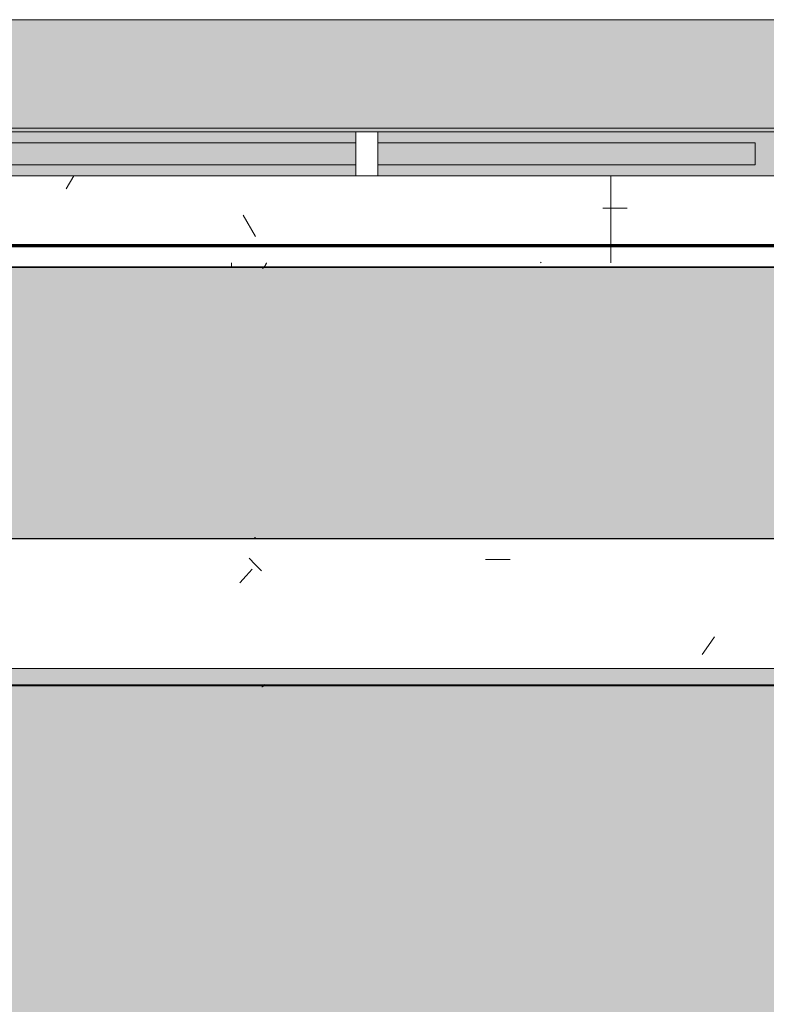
# Model space of a CAD drawing. Header units: millimetres. Extents: x -62758 to 78208, y -26429 to 33271.
# Tile 262 of 656: x -36804 to -35788, y 6726 to 8067. Entities that reach past the tile are written whole.
import ezdxf

# ---------------------------------------------------------------- set-up
doc = ezdxf.new("R2010")
doc.units = ezdxf.units.MM
for name, color, linetype, lineweight in [('A-DETL', 90, 'Continuous', 9), ('A-FLOR', 192, 'Continuous', 18), ('A-FLOR-PATT', 8, 'Continuous', 18), ('A-GENM', 13, 'Continuous', 9), ('A-GLAZ', 151, 'Continuous', 9), ('A-GLAZ-SILL', 1, 'Continuous', 9)]:
    doc.layers.add(name, color=color, linetype=linetype, lineweight=lineweight)

# ---------------------------------------------------------------- blocks, each defined once
blk = doc.blocks.new('FP_230-PLANTA DE IMPERMEABILIZAÇÃO - TÉRREO')
at = {"layer": 'A-GENM', "lineweight": 5}
for p, q in [((-36472.4, 7159.4), (-36472.5, 7159.3)), ((-36472.3, 7159.5), (-36472.4, 7159.4)), ((-36473.9, 7158.4), (-36474, 7158.4)), ((-36473.8, 7158.4), (-36473.9, 7158.4)), ((-36473.7, 7158.5), (-36473.8, 7158.4)), ((-36473.6, 7158.5), (-36473.7, 7158.5)), ((-36473.5, 7158.5), (-36473.6, 7158.5)), ((-36473.4, 7158.6), (-36473.5, 7158.5)), ((-36473.3, 7158.6), (-36473.4, 7158.6)), ((-36473.2, 7158.7), (-36473.3, 7158.6)), ((-36473.1, 7158.8), (-36473.2, 7158.7)), ((-36473, 7158.8), (-36473.1, 7158.8)), ((-36472.9, 7158.9), (-36473, 7158.8)), ((-36472.8, 7159), (-36472.9, 7158.9)), ((-36472.7, 7159.1), (-36472.8, 7159)), ((-36472.6, 7159.2), (-36472.7, 7159.1)), ((-36472.5, 7159.3), (-36472.6, 7159.2))]:
    blk.add_line(p, q, dxfattribs=at)
blk = doc.blocks.new('FP_231-PLANTA DE IMPERMEABILIZAÇÃO - TÉRREO')
at = {"layer": 'A-GENM', "lineweight": 5}
for p, q in [((-36484.2, 7361.2), (-36484.3, 7361.1)), ((-36484.1, 7361.3), (-36484.2, 7361.2)), ((-36484, 7361.3), (-36484.1, 7361.3)), ((-36483.9, 7361.4), (-36484, 7361.3)), ((-36483.8, 7361.4), (-36483.9, 7361.4)), ((-36483.7, 7361.4), (-36483.8, 7361.4)), ((-36483.6, 7361.5), (-36483.7, 7361.4)), ((-36483.5, 7361.5), (-36483.6, 7361.5)), ((-36483.4, 7361.5), (-36483.5, 7361.5)), ((-36483.3, 7361.5), (-36483.4, 7361.5))]:
    blk.add_line(p, q, dxfattribs=at)
blk = doc.blocks.new('FP_233-PLANTA DE IMPERMEABILIZAÇÃO - TÉRREO')
at = {"layer": 'A-GENM', "lineweight": 5}
for p, q in [((-36472.3, 7159.4), (-36472.4, 7159.3)), ((-36472.2, 7159.5), (-36472.3, 7159.4)), ((-36473.8, 7158.4), (-36473.9, 7158.4)), ((-36473.7, 7158.4), (-36473.8, 7158.4)), ((-36473.6, 7158.5), (-36473.7, 7158.4)), ((-36473.5, 7158.5), (-36473.6, 7158.5)), ((-36473.4, 7158.5), (-36473.5, 7158.5)), ((-36473.3, 7158.6), (-36473.4, 7158.5)), ((-36473.2, 7158.6), (-36473.3, 7158.6)), ((-36473.1, 7158.7), (-36473.2, 7158.6)), ((-36473, 7158.8), (-36473.1, 7158.7)), ((-36472.9, 7158.8), (-36473, 7158.8)), ((-36472.8, 7158.9), (-36472.9, 7158.8)), ((-36472.7, 7159), (-36472.8, 7158.9)), ((-36472.6, 7159.1), (-36472.7, 7159)), ((-36472.5, 7159.2), (-36472.6, 7159.1)), ((-36472.4, 7159.3), (-36472.5, 7159.2))]:
    blk.add_line(p, q, dxfattribs=at)
blk = doc.blocks.new('FP_234-PLANTA DE IMPERMEABILIZAÇÃO - TÉRREO')
at = {"layer": 'A-GENM', "lineweight": 5}
for p, q in [((-36484.2, 7361.1), (-36484.3, 7361.1)), ((-36484.1, 7361.2), (-36484.2, 7361.1)), ((-36484, 7361.3), (-36484.1, 7361.2)), ((-36483.9, 7361.3), (-36484, 7361.3)), ((-36483.8, 7361.4), (-36483.9, 7361.3)), ((-36483.7, 7361.4), (-36483.8, 7361.4)), ((-36483.6, 7361.4), (-36483.7, 7361.4)), ((-36483.5, 7361.5), (-36483.6, 7361.4)), ((-36483.4, 7361.5), (-36483.5, 7361.5)), ((-36483.3, 7361.5), (-36483.4, 7361.5))]:
    blk.add_line(p, q, dxfattribs=at)
blk = doc.blocks.new('FP_235-PLANTA DE IMPERMEABILIZAÇÃO - TÉRREO')
at = {"layer": 'A-GENM', "lineweight": 5}
for p, q in [((-36472.3, 7159.4), (-36472.4, 7159.3)), ((-36472.2, 7159.5), (-36472.3, 7159.4)), ((-36473.8, 7158.4), (-36473.9, 7158.4)), ((-36473.7, 7158.4), (-36473.8, 7158.4)), ((-36473.6, 7158.5), (-36473.7, 7158.4)), ((-36473.5, 7158.5), (-36473.6, 7158.5)), ((-36473.4, 7158.5), (-36473.5, 7158.5)), ((-36473.3, 7158.6), (-36473.4, 7158.5)), ((-36473.2, 7158.6), (-36473.3, 7158.6)), ((-36473.1, 7158.7), (-36473.2, 7158.6)), ((-36473, 7158.8), (-36473.1, 7158.7)), ((-36472.9, 7158.8), (-36473, 7158.8)), ((-36472.8, 7158.9), (-36472.9, 7158.8)), ((-36472.7, 7159), (-36472.8, 7158.9)), ((-36472.6, 7159.1), (-36472.7, 7159)), ((-36472.5, 7159.2), (-36472.6, 7159.1)), ((-36472.4, 7159.3), (-36472.5, 7159.2))]:
    blk.add_line(p, q, dxfattribs=at)
blk = doc.blocks.new('FP_236-PLANTA DE IMPERMEABILIZAÇÃO - TÉRREO')
at = {"layer": 'A-GENM', "lineweight": 5}
for p, q in [((-36484.2, 7361.1), (-36484.3, 7361)), ((-36484.1, 7361.2), (-36484.2, 7361.1)), ((-36484, 7361.2), (-36484.1, 7361.2)), ((-36483.9, 7361.3), (-36484, 7361.2)), ((-36483.8, 7361.3), (-36483.9, 7361.3)), ((-36483.7, 7361.4), (-36483.8, 7361.3)), ((-36483.6, 7361.4), (-36483.7, 7361.4)), ((-36483.5, 7361.5), (-36483.6, 7361.4)), ((-36483.4, 7361.5), (-36483.5, 7361.5)), ((-36483.3, 7361.5), (-36483.4, 7361.5)), ((-36483.2, 7361.5), (-36483.3, 7361.5))]:
    blk.add_line(p, q, dxfattribs=at)
blk = doc.blocks.new('FP_238-PLANTA DE IMPERMEABILIZAÇÃO - TÉRREO')
at = {"layer": 'A-GENM', "color": 130, "lineweight": 5}
blk.add_line((-41294.1, 7159.6), (-33786, 7159.6), dxfattribs=at)
at = {"layer": 'A-GENM', "lineweight": 5}
for p, q in [((-36472.2, 7159.4), (-36472.3, 7159.3)), ((-36472.1, 7159.5), (-36472.2, 7159.4)), ((-36472, 7159.7), (-36472.1, 7159.5)), ((-36471.9, 7159.8), (-36472, 7159.7)), ((-36471.8, 7159.9), (-36471.9, 7159.8)), ((-36471.7, 7160.1), (-36471.8, 7159.9)), ((-36471.6, 7160.2), (-36471.7, 7160.1)), ((-36471.5, 7160.4), (-36471.6, 7160.2)), ((-36471.4, 7160.5), (-36471.5, 7160.4)), ((-36471.3, 7160.7), (-36471.4, 7160.5)), ((-36471.2, 7160.9), (-36471.3, 7160.7)), ((-36471.1, 7161), (-36471.2, 7160.9)), ((-36471, 7161.2), (-36471.1, 7161)), ((-36470.9, 7161.4), (-36471, 7161.2)), ((-36473.7, 7158.4), (-36473.8, 7158.4)), ((-36473.6, 7158.4), (-36473.7, 7158.4)), ((-36473.5, 7158.5), (-36473.6, 7158.4)), ((-36473.4, 7158.5), (-36473.5, 7158.5)), ((-36473.3, 7158.5), (-36473.4, 7158.5)), ((-36473.2, 7158.6), (-36473.3, 7158.5)), ((-36473.1, 7158.6), (-36473.2, 7158.6)), ((-36473, 7158.7), (-36473.1, 7158.6)), ((-36472.9, 7158.8), (-36473, 7158.7)), ((-36472.8, 7158.8), (-36472.9, 7158.8)), ((-36472.7, 7158.9), (-36472.8, 7158.8)), ((-36472.6, 7159), (-36472.7, 7158.9)), ((-36472.5, 7159.1), (-36472.6, 7159)), ((-36472.4, 7159.2), (-36472.5, 7159.1)), ((-36472.3, 7159.3), (-36472.4, 7159.2))]:
    blk.add_line(p, q, dxfattribs=at)
blk = doc.blocks.new('FP_239-PLANTA DE IMPERMEABILIZAÇÃO - TÉRREO')
at = {"layer": 'A-GENM', "lineweight": 5}
for p, q in [((-36484.2, 7361), (-36484.3, 7360.9)), ((-36484.1, 7361.1), (-36484.2, 7361)), ((-36484, 7361.2), (-36484.1, 7361.1)), ((-36483.9, 7361.2), (-36484, 7361.2)), ((-36483.7, 7361.3), (-36483.9, 7361.2)), ((-36483.6, 7361.4), (-36483.7, 7361.3)), ((-36483.5, 7361.4), (-36483.6, 7361.4)), ((-36483.4, 7361.4), (-36483.5, 7361.4)), ((-36483.3, 7361.5), (-36483.4, 7361.4)), ((-36483.2, 7361.5), (-36483.3, 7361.5)), ((-36483.1, 7361.5), (-36483.2, 7361.5)), ((-36483, 7361.5), (-36483.1, 7361.5))]:
    blk.add_line(p, q, dxfattribs=at)
blk = doc.blocks.new('FP_240-PLANTA DE IMPERMEABILIZAÇÃO - TÉRREO')
at = {"layer": 'A-GENM', "lineweight": 5}
for p, q in [((-36483.2, 7325.1), (-36491.5, 7333.5)), ((-36474.8, 7316.3), (-36483.2, 7325.1)), ((-36169.6, 7331.9), (-36136.1, 7331.9)), ((-36495.8, 7309.4), (-36504.2, 7300)), ((-36487.4, 7318.4), (-36495.8, 7309.4)), ((-35857.9, 7226.6), (-35866.3, 7214.7)), ((-35866.3, 7214.7), (-35874.7, 7202.6))]:
    blk.add_line(p, q, dxfattribs=at)
blk = doc.blocks.new('FP_241-PLANTA DE IMPERMEABILIZAÇÃO - TÉRREO')
at = {"layer": 'A-GENM', "lineweight": 5}
for p, q in [((-36484.2, 7361), (-36484.3, 7360.9)), ((-36484.1, 7361), (-36484.2, 7361)), ((-36484, 7361.1), (-36484.1, 7361)), ((-36483.9, 7361.2), (-36484, 7361.1)), ((-36483.8, 7361.3), (-36483.9, 7361.2)), ((-36483.7, 7361.3), (-36483.8, 7361.3)), ((-36483.6, 7361.4), (-36483.7, 7361.3)), ((-36483.5, 7361.4), (-36483.6, 7361.4)), ((-36483.4, 7361.4), (-36483.5, 7361.4)), ((-36483.3, 7361.5), (-36483.4, 7361.4)), ((-36483.1, 7361.5), (-36483.3, 7361.5)), ((-36483, 7361.5), (-36483.1, 7361.5)), ((-36482.9, 7361.5), (-36483, 7361.5))]:
    blk.add_line(p, q, dxfattribs=at)
at = {"layer": 'A-GENM', "color": 130, "lineweight": 5}
blk.add_line((-33786, 7360.3), (-41294.1, 7360.3), dxfattribs=at)
blk = doc.blocks.new('FP_242-PLANTA DE IMPERMEABILIZAÇÃO - TÉRREO')
at = {"layer": 'A-GENM', "lineweight": 5}
for p, q in [((-36472.5, 7159.4), (-36472.6, 7159.3)), ((-36472.4, 7159.5), (-36472.5, 7159.4)), ((-36474, 7158.4), (-36474.1, 7158.4)), ((-36473.9, 7158.4), (-36474, 7158.4)), ((-36473.8, 7158.5), (-36473.9, 7158.4)), ((-36473.7, 7158.5), (-36473.8, 7158.5)), ((-36473.6, 7158.5), (-36473.7, 7158.5)), ((-36473.5, 7158.6), (-36473.6, 7158.5)), ((-36473.4, 7158.6), (-36473.5, 7158.6)), ((-36473.3, 7158.7), (-36473.4, 7158.6)), ((-36473.2, 7158.8), (-36473.3, 7158.7)), ((-36473.1, 7158.8), (-36473.2, 7158.8)), ((-36473, 7158.9), (-36473.1, 7158.8)), ((-36472.9, 7159), (-36473, 7158.9)), ((-36472.8, 7159.1), (-36472.9, 7159)), ((-36472.7, 7159.2), (-36472.8, 7159.1)), ((-36472.6, 7159.3), (-36472.7, 7159.2))]:
    blk.add_line(p, q, dxfattribs=at)
blk = doc.blocks.new('FP_243-PLANTA DE IMPERMEABILIZAÇÃO - TÉRREO')
at = {"layer": 'A-GENM', "lineweight": 5}
for p, q in [((-36484.2, 7361.2), (-36484.3, 7361.2)), ((-36484.1, 7361.3), (-36484.2, 7361.2)), ((-36484, 7361.4), (-36484.1, 7361.3)), ((-36483.9, 7361.4), (-36484, 7361.4)), ((-36483.8, 7361.4), (-36483.9, 7361.4)), ((-36483.7, 7361.5), (-36483.8, 7361.4)), ((-36483.5, 7361.5), (-36483.7, 7361.5)), ((-36483.4, 7361.5), (-36483.5, 7361.5)), ((-36483.3, 7361.5), (-36483.4, 7361.5))]:
    blk.add_line(p, q, dxfattribs=at)
blk = doc.blocks.new('Brises25 - Brises-4974881-PLANTA DE IMPERMEABILIZAÇÃO - TÉRREO')
at = {"layer": 'A-GENM', "lineweight": 5}
blk.add_hatch(color=41, dxfattribs=at).paths.add_polyline_path([(-41294.1, 7161.3), (-33786, 7161.3), (-33786, 7183.2), (-41294.1, 7183.2), (-41294.1, 7166.8)])
at = {"layer": 'A-GENM', "color": 130, "lineweight": 5}
blk.add_line((-33786, 7359.8), (-41294.1, 7359.8), dxfattribs=at)
at = {"layer": 'A-GENM', "color": 90}
for p, q in [((-33786, 7183.2), (-41294.1, 7183.2)), ((-41294.1, 7161.3), (-33786, 7161.3))]:
    blk.add_line(p, q, dxfattribs=at)
at = {"layer": 'A-GENM', "color": 130, "lineweight": 5}
for name in ['FP_241-PLANTA DE IMPERMEABILIZAÇÃO - TÉRREO', 'FP_240-PLANTA DE IMPERMEABILIZAÇÃO - TÉRREO', 'FP_243-PLANTA DE IMPERMEABILIZAÇÃO - TÉRREO', 'FP_231-PLANTA DE IMPERMEABILIZAÇÃO - TÉRREO', 'FP_234-PLANTA DE IMPERMEABILIZAÇÃO - TÉRREO', 'FP_236-PLANTA DE IMPERMEABILIZAÇÃO - TÉRREO', 'FP_239-PLANTA DE IMPERMEABILIZAÇÃO - TÉRREO', 'FP_238-PLANTA DE IMPERMEABILIZAÇÃO - TÉRREO', 'FP_233-PLANTA DE IMPERMEABILIZAÇÃO - TÉRREO', 'FP_235-PLANTA DE IMPERMEABILIZAÇÃO - TÉRREO', 'FP_230-PLANTA DE IMPERMEABILIZAÇÃO - TÉRREO', 'FP_242-PLANTA DE IMPERMEABILIZAÇÃO - TÉRREO']:
    blk.add_blockref(name, (0, 0), dxfattribs=at)
blk = doc.blocks.new('FLEX-ESQ_MAXIM-AR_VIDRO-5F-bandeira - 275x140cm-5FLS-ALU-3_0cmFolha-V357-PLANTA DE IMPERMEABILIZAÇÃO - TÉRREO')
at = {"layer": 'A-GLAZ', "lineweight": 5}
for points in [[(287, 77.5), (1345, 77.5), (1345, 82.5), (-1345, 82.5), (-1345, 77.5), (257, 77.5)], [(-1165.8, 32.5), (-831, 32.5), (-831, 62.5), (-1345, 62.5), (-1345, 32.5)], [(-576.6, 32.5), (-287, 32.5), (-287, 62.5), (-801, 62.5), (-801, 32.5), (-654.9, 32.5)]]:
    blk.add_hatch(color=252, dxfattribs=at).paths.add_polyline_path(points)
h = blk.add_hatch(color=252, dxfattribs=at)
h.paths.add_polyline_path([(877.8, 17.5), (1345, 17.5), (1345, 32.5), (831, 32.5), (831, 17.5)])
h.paths.add_polyline_path([(-1345, 17.5), (-831, 17.5), (-831, 32.5), (-1345, 32.5)])
h.paths.add_polyline_path([(287, 17.5), (801, 17.5), (801, 32.5), (287, 32.5)])
h.paths.add_polyline_path([(-801, 17.5), (257, 17.5), (257, 32.5), (-257, 32.5), (-257, 62.5), (257, 62.5), (257, 77.5), (-801, 77.5), (-801, 62.5), (-287, 62.5), (-287, 32.5), (-801, 32.5)])
h.paths.add_polyline_path([(751, 62.5), (801, 62.5), (801, 77.5), (287, 77.5), (287, 62.5), (366.9, 62.5)])
h.paths.add_polyline_path([(877.8, 62.5), (1345, 62.5), (1345, 77.5), (831, 77.5), (831, 62.5)])
h.paths.add_polyline_path([(-831, 62.5), (-831, 77.5), (-1345, 77.5), (-1345, 62.5), (-881, 62.5)])
at = {"layer": 'A-GLAZ', "color": 130, "lineweight": 5}
for p, q in [((-1345, 82.5), (1345, 82.5)), ((-831, 77.5), (-1345, 77.5)), ((-1345, 77.5), (-831, 77.5)), ((257, 77.5), (-801, 77.5)), ((-801, 77.5), (257, 77.5)), ((-831, 62.5), (-1345, 62.5)), ((-831, 32.5), (-831, 62.5)), ((-287, 62.5), (-801, 62.5)), ((-801, 62.5), (-801, 32.5)), ((-287, 32.5), (-287, 62.5)), ((-1345, 32.5), (-831, 32.5)), ((-801, 32.5), (-287, 32.5)), ((-831, 17.5), (-1345, 17.5)), ((257, 17.5), (-801, 17.5))]:
    blk.add_line(p, q, dxfattribs=at)
at = {"layer": 'A-GLAZ', "color": 90}
for p, q in [((-831, 77.5), (-801, 77.5)), ((-831, 62.5), (-831, 77.5)), ((-801, 77.5), (-801, 62.5)), ((-831, 17.5), (-831, 32.5)), ((-801, 32.5), (-801, 17.5)), ((-801, 17.5), (-831, 17.5))]:
    blk.add_line(p, q, dxfattribs=at)
blk = doc.blocks.new('FP_359-PLANTA DE IMPERMEABILIZAÇÃO - TÉRREO')
at = {"layer": 'A-GLAZ-SILL', "lineweight": 5}
for p, q in [((1400, -106.4), (-1400, -106.4)), ((-1000, -106.4), (-1000, -101)), ((-955.9, -107.2), (-956, -107.4)), ((-955.7, -107), (-955.9, -107.2)), ((-955.6, -106.9), (-955.7, -107)), ((-955.5, -106.7), (-955.6, -106.9)), ((-955.3, -106.5), (-955.5, -106.7)), ((-955.2, -106.3), (-955.3, -106.5)), ((-955.1, -106.1), (-955.2, -106.3)), ((-955, -105.9), (-955.1, -106.1)), ((-954.8, -105.7), (-955, -105.9)), ((-954.7, -105.5), (-954.8, -105.7)), ((-954.6, -105.3), (-954.7, -105.5)), ((-954.4, -105.1), (-954.6, -105.3)), ((-954.3, -104.8), (-954.4, -105.1)), ((-954.2, -104.6), (-954.3, -104.8)), ((-954, -104.4), (-954.2, -104.6)), ((-953.9, -104.1), (-954, -104.4)), ((-953.8, -103.9), (-953.9, -104.1)), ((-953.6, -103.6), (-953.8, -103.9)), ((-953.5, -103.4), (-953.6, -103.6)), ((-953.4, -103.1), (-953.5, -103.4)), ((-953.2, -102.8), (-953.4, -103.1)), ((-953.1, -102.6), (-953.2, -102.8)), ((-953, -102.3), (-953.1, -102.6)), ((-952.9, -102.1), (-953, -102.3)), ((-952.7, -101.8), (-952.9, -102.1)), ((-952.6, -101.5), (-952.7, -101.8)), ((-952.5, -101.3), (-952.6, -101.5)), ((-952.3, -101), (-952.5, -101.3)), ((-958, -108.6), (-958.1, -108.7)), ((-957.8, -108.6), (-958, -108.6)), ((-957.7, -108.6), (-957.8, -108.6)), ((-957.6, -108.5), (-957.7, -108.6)), ((-957.4, -108.5), (-957.6, -108.5)), ((-957.3, -108.4), (-957.4, -108.5)), ((-957.2, -108.4), (-957.3, -108.4)), ((-957.1, -108.3), (-957.2, -108.4)), ((-956.9, -108.2), (-957.1, -108.3)), ((-956.8, -108.1), (-956.9, -108.2)), ((-956.7, -108), (-956.8, -108.1)), ((-956.5, -107.9), (-956.7, -108)), ((-956.4, -107.8), (-956.5, -107.9)), ((-956.3, -107.6), (-956.4, -107.8)), ((-956.1, -107.5), (-956.3, -107.6)), ((-956, -107.4), (-956.1, -107.5))]:
    blk.add_line(p, q, dxfattribs=at)
at = {"layer": 'A-GLAZ-SILL', "color": 130, "lineweight": 5}
blk.add_line((-1400, -107.5), (1400, -107.5), dxfattribs=at)
blk = doc.blocks.new('CC_PEITORIL - PEITORIL-V358-PLANTA DE IMPERMEABILIZAÇÃO - TÉRREO')
at = {"layer": 'A-GLAZ-SILL', "lineweight": 5}
h = blk.add_hatch(dxfattribs=at)
h.set_pattern_fill('FP_187', color=256, style=0, pattern_type=2)
h.set_pattern_definition([(0, (35515.55, -7836.78), (812.8, 203.2), [33.528, -576.072, 33.528, -3827.272]), (0, (35515.55, -7836.78), (812.8, 203.2), [-643.128, -576.072, 33.528, -1185.672, -2032]), (0, (35515.55, -7836.78), (812.8, 203.2), [-2438.4, 33.528, -576.072, 33.528, -1388.872]), (0, (35515.55, -7836.78), (812.8, 203.2), [-3081.528, -372.872, 33.528, -982.472]), (120, (35820.35, -7735.18), (-582.3764, 602.3054), [33.528, -576.072, 33.528, -3827.272]), (120, (35820.35, -7735.18), (-582.3764, 602.3054), [-643.128, -576.072, 33.528, -1185.672, -2032]), (120, (35820.35, -7735.18), (-582.3764, 602.3054), [-2438.4, 33.528, -576.072, 33.528, -1388.872]), (120, (35820.35, -7735.18), (-582.3764, 602.3054), [-3081.528, -372.872, 33.528, -982.472]), (240, (35921.95, -7328.78), (-230.4236, -805.5054), [33.528, -576.072, 33.528, -3827.272]), (240, (35921.95, -7328.78), (-230.4236, -805.5054), [-643.128, -576.072, 33.528, -1185.672, -2032]), (240, (35921.95, -7328.78), (-230.4236, -805.5054), [-2438.4, 33.528, -576.072, 33.528, -1388.872]), (240, (35921.95, -7328.78), (-230.4236, -805.5054), [-3081.528, -372.872, 33.528, -982.472])])
h.paths.add_polyline_path([(1400, -101), (1400, -77.5), (1375, -77.5), (1375, 17.5), (-1375, 17.5), (-1375, -77.5), (-1400, -77.5), (-1400, -101), (1388.7, -101)])
h = blk.add_hatch(dxfattribs=at)
h.set_pattern_fill('FP_52', color=256, style=0, pattern_type=2)
h.set_pattern_definition([(180, (0, -11.7), (1e-13, 1000), []), (90, (0, -11.7), (1000, -6e-14), [])])
h.paths.add_polyline_path([(1400, -101), (1400, -77.5), (1375, -77.5), (1375, 17.5), (-1375, 17.5), (-1375, -77.5), (-1400, -77.5), (-1400, -101), (1388.7, -101)])
at = {"layer": 'A-GLAZ', "color": 130, "lineweight": 5}
blk.add_blockref('FP_359-PLANTA DE IMPERMEABILIZAÇÃO - TÉRREO', (0, 0), dxfattribs=at)
blk = doc.blocks.new('BE-PMSa-MOD-ARQ-ESCOLA-EX-000-R_0056_rvt-1-PLANTA DE IMPERMEABILIZAÇÃO - TÉRREO')
at = {"layer": 'A-FLOR-PATT', "lineweight": 5}
h = blk.add_hatch(dxfattribs=at)
h.set_pattern_fill('FP_78', color=133, style=0, pattern_type=2)
h.set_pattern_definition([(50, (0, 0), (182.18467, -15.9391), [19.05, -209.55]), (355, (0, 0), (-35.24243, 191.0566), [15.24, -167.64]), (100.451, (15.18, -1.33), (146.9425, 175.1167), [16.19, -178.09]), (46.184, (0, 50.8), (271.0789, -42.0433), [28.575, -314.325]), (96.636, (22.6, 47.3), (237.4025, 247.4272), [24.285, -267.135]), (351.184, (0, 50.8), (237.4046, 247.4251), [22.86, -251.46]), (21, (25.4, 38.1), (151.61488, -102.26552), [19.05, -209.55]), (326, (25.4, 38.1), (61.80236, 184.18774), [15.24, -167.64]), (71.451, (38.03, 29.58), (213.41706, 81.92137), [16.19, -178.09]), (37.5, (0, 0), (3.08832, 84.555076), [8.382, -157.226, 8.382, -161.798, -168.275]), (37.5, (0, 0), (3.08832, 84.555076), [-335.788, 8.382, -159.893]), (7.5, (0, 0), (66.81944, 100.18075), [8.382, -88.646, 8.382, -153.416, -64.135]), (7.5, (0, 0), (66.81944, 100.18075), [-258.826, 8.382, -55.753]), (327.5, (-56.64, 0), (135.59049, -5.72891), [8.382, -55.118, 8.382, -189.738, -262.89]), (327.5, (-56.64, 0), (135.59049, -5.72891), [-261.62, 8.382, -254.508]), (317.5, (-82.04, 0), (148.12889, 25.42676), [8.382, -74.168, 8.382, -123.19, -186.69]), (317.5, (-82.04, 0), (148.12889, 25.42676), [-214.122, 8.382, -178.308])])
h.paths.add_polyline_path([(-45087, 7903.9), (-45087.9, 7904.3), (-45087.9, 7904)])
h.paths.add_polyline_path([(-50222, 7914.3), (-50222, 7948.4), (-50096.5, 7948.4), (-50096.5, 15291.9), (-50195, 15291.9), (-50195, 15631.9), (-50096.5, 15631.9), (-50096.5, 16736.9), (-50176.5, 16736.9), (-50176.5, 16721.9), (-50226.5, 16721.9), (-50226.5, 16736.9), (-50236.5, 16736.9), (-50236.5, 15896.9), (-50226.5, 15896.9), (-50226.5, 15885.9), (-50206.5, 15885.9), (-50206.5, 15996.9), (-50187.5, 15996.9), (-50187.5, 15866.9), (-50226.5, 15866.9), (-50226.5, 15856.9), (-50236.5, 15856.9), (-50236.5, 15816.9), (-50251.5, 15816.9), (-50251.5, 15786.9), (-50350, 15786.9), (-50350, 15136.9), (-50251.5, 15136.9), (-50251.5, 8103.4), (-50377, 8103.4), (-50377, 8066.8), (-57672.9, 8066.8), (-57672.9, 8105.9), (-57799.5, 8105.9), (-57799.5, 15112.9), (-57672.9, 15112.9), (-57672.9, 15810.9), (-57799.5, 15810.9), (-57799.5, 16586.9), (-50266.5, 16587.3), (-50266.5, 16736.9), (-51166.5, 16736.8), (-51166.5, 16721.9), (-51216.5, 16721.9), (-51216.5, 16736.9), (-55953, 16736.9), (-55953, 16739.4), (-57877.4, 16739.4), (-57877.4, 16703.4), (-57952, 16703.4), (-57952, 15655.9), (-57827.9, 15655.9), (-57827.9, 15267.9), (-57952, 15267.6), (-57952, 7950.9), (-57827.9, 7950.9), (-57827.6, 7914.3), (-57523.7, 7914.3), (-57523.7, 7946.8), (-50523.7, 7946.8), (-50523.7, 7914.3), (-50222.3, 7914.3)])
h.paths.add_polyline_path([(-41327, 16736.9), (-41297, 16736.9), (-41297, 16576.9), (-33767, 16576.9), (-33767, 15786.9), (-33874.5, 15786.9), (-33874.5, 15136.9), (-33767, 15136.9), (-33767, 8103.4), (-33893.5, 8103.4), (-33893.5, 8066.8), (-37195.5, 8066.8), (-37195.5, 8098.4), (-37883.5, 8098.4), (-37883.5, 8066.8), (-41185.5, 8066.8), (-41185.5, 8103.4), (-41314.5, 8103.4), (-41314.5, 15136.9), (-41212.5, 15136.9), (-41212.5, 15786.9), (-41307, 15786.9), (-41307, 15816.9), (-41327, 15816.9), (-41327, 15856.9), (-41337, 15856.9), (-41337, 15866.9), (-41376.1, 15866.9), (-41376.1, 15996.9), (-41357.1, 15996.9), (-41357.1, 15885.9), (-41337, 15885.9), (-41337, 15896.9), (-41327, 15896.9), (-41327, 16721.9)])
h.paths.add_polyline_path([(-33767, 7914.3), (-33738.5, 7914.3), (-33738.5, 7948.4), (-33612, 7948.4), (-33612, 15291.9), (-33711.5, 15291.9), (-33711.5, 15631.9), (-33612, 15631.9), (-33612, 16736.9), (-40347, 16736.9), (-40347, 16721.9), (-40397, 16721.9), (-40397, 16736.9), (-40407, 16736.9), (-40407, 16741.9), (-41327, 16741.9), (-41327, 16736.9), (-41337, 16736.9), (-41337, 16721.9), (-41387, 16721.9), (-41387, 16736.9), (-41467, 16736.9), (-41467, 15631.9), (-41367.5, 15631.9), (-41367.5, 15291.9), (-41467, 15291.6), (-41467, 7948.4), (-41340.5, 7948.4), (-41340.3, 7914.3), (-40960.5, 7914.3), (-40960.5, 7919.3), (-38070.5, 7919.3), (-38070.5, 7914.3), (-37733.5, 7914.6), (-37733.5, 7948.4), (-37345.5, 7948.4), (-37345.5, 7914.3), (-36960.5, 7914.4), (-36960.5, 7919.3), (-34070.5, 7919.3), (-34070.5, 7914.3)])
h.paths.add_polyline_path([(-45198.5, 7914.3), (-45107, 7914.3), (-45107, 15291.9), (-45206.5, 15291.9), (-45206.5, 15631.9), (-45107, 15631.9), (-45107, 16736.9), (-45287, 16736.9), (-45287, 16721.9), (-45337, 16721.9), (-45337, 16736.9), (-45347, 16736.9), (-45347, 16586.9), (-45259.5, 16586.9), (-45259.5, 15784.4), (-45361.5, 15784.4), (-45361.5, 15136.9), (-45259.5, 15136.9), (-45259.5, 8066.8), (-45350.9, 8066.8), (-45350.9, 7924.3), (-45250.9, 7924.3), (-45250.9, 7914.3)])
h.paths.add_polyline_path([(-46388.4, 7914.3), (-46304.5, 7914.3), (-46304.5, 7919.3), (-46250.9, 7919.3), (-46250.9, 7924.3), (-46150.9, 7924.3), (-46150.9, 7919.3), (-45390.9, 7919.3), (-45390.9, 8066.8), (-49811.5, 8066.8), (-49811.5, 15141.9), (-49711, 15141.9), (-49711, 15781.9), (-49811.5, 15781.9), (-49811.5, 16586.9), (-45377, 16586.9), (-45377, 16736.9), (-46277, 16736.9), (-46277, 16721.9), (-46327, 16721.9), (-46327, 16736.9), (-46705.9, 16736.9), (-46705.9, 16731.9), (-49595.9, 16731.9), (-49595.9, 16736.9), (-49966.5, 16736.9), (-49966, 15631.9), (-49861, 15631.9), (-49861, 15291.9), (-49966.5, 15291.9), (-49966.5, 7948.4), (-49834, 7948.4), (-49834, 7914.3), (-49595.9, 7914.3), (-49595.9, 7919.3), (-46705.9, 7919.3), (-46705.9, 7914.3)])
h.paths.add_polyline_path([(-51497.4, 16866.9), (-51448, 16866.9), (-51448, 18990.9), (-51213, 18990.9), (-51213, 19005.9), (-51163, 19005.9), (-51163, 18990.9), (-50263, 18990.9), (-50263, 19140.9), (-51598, 19140.9), (-51598, 17026.9), (-55800.5, 17026.9), (-55800.5, 21056.9), (-57799.5, 21056.9), (-57799.5, 21492.4), (-57672.9, 21492.4), (-57672.9, 22190.4), (-57799.5, 22190.4), (-57799.5, 29351.7), (-57670.4, 29351.7), (-57670.4, 29571.6), (-50358, 29571.6), (-50358, 29352.7), (-50248, 29351.7), (-50248, 22190.4), (-50376, 22190.4), (-50376, 21492.4), (-50253, 21492.4), (-50253, 19910.9), (-50233, 19910.9), (-50233, 19870.9), (-50223, 19870.9), (-50223, 19860.9), (-50184, 19860.9), (-50184, 19730.9), (-50203, 19730.9), (-50203, 19841.9), (-50223, 19841.9), (-50223, 19830.9), (-50233, 19830.9), (-50233, 18990.9), (-50223, 18990.9), (-50223, 19005.9), (-50173, 19005.9), (-50173, 18990.9), (-50093, 18990.9), (-50093.6, 21647.4), (-50219.5, 21647.6), (-50219.5, 22035.4), (-50093, 22035.4), (-50093, 29507.7), (-50223.2, 29507.7), (-50223.2, 29726.9), (-50523.4, 29726.9), (-50523.4, 29694.4), (-57523.4, 29694.4), (-57523.4, 29726.9), (-57825.4, 29726.8), (-57825.4, 29506.7), (-57952, 29506.4), (-57952, 22035.4), (-57827.9, 22035.4), (-57827.9, 21647.4), (-57952, 21647.4), (-57952, 20904.4), (-55953, 20904.4), (-55953, 16866.9), (-51598, 16866.9)])
h.paths.add_polyline_path([(-35148.6, 20857.6), (-33612, 20857.6), (-33612, 21646.4), (-33738.5, 21646.4), (-33738.5, 22036.4), (-33612, 22036.4), (-33612, 22042.6), (-33647, 22042.6), (-33647, 28559.9), (-33688, 28559.9), (-33688, 28843.9), (-33612, 28843.9), (-33612, 29510.2), (-33738.5, 29510.2), (-33738.5, 29726.9), (-34067, 29726.9), (-34067, 29696.9), (-36867, 29697.8), (-36867, 29726.9), (-37369.5, 29726.8), (-37369.5, 29534.7), (-37709.5, 29534.7), (-37709.5, 29726.9), (-38167, 29726.9), (-38167, 29696.9), (-40967, 29697.8), (-40967, 29726.9), (-41364.5, 29726.9), (-41364.5, 29534.7), (-41467, 29534.7), (-41466.8, 22035.4), (-41343, 22035.4), (-41343, 21647.4), (-41467, 21647.2), (-41466.8, 20857.6), (-41287, 20857.6), (-41287, 20872.6), (-41237, 20872.6), (-41237, 20857.6), (-41227, 20857.6), (-41227, 21007.6), (-41314.5, 21007.6), (-41314.5, 21492.4), (-41227, 21492.4), (-41227, 21697.6), (-41237, 21697.6), (-41237, 21708.6), (-41257.1, 21708.6), (-41257.1, 21597.6), (-41276.1, 21597.6), (-41276.1, 21727.6), (-41237, 21727.6), (-41237, 21737.6), (-41227, 21737.6), (-41227, 21777.6), (-41197, 21777.6), (-41197, 21737.6), (-41188, 21737.6), (-41188, 22190.4), (-41311.8, 22190.4), (-41311.8, 29379.7), (-41204.5, 29379.7), (-41204.5, 29571.6), (-37864.5, 29571.6), (-37864.5, 29379.7), (-37214.5, 29379.7), (-37214.5, 29571.6), (-33893.5, 29571.6), (-33893.5, 29355.2), (-33764.5, 29355.2), (-33764.5, 28993.9), (-33838, 28993.9), (-33838, 28409.9), (-33764.5, 28409.9), (-33764.5, 22191.4), (-33893.5, 22191.4), (-33893.5, 21491.4), (-33764.5, 21491.4), (-33764.5, 21007.6), (-41197, 21007.6), (-41197, 20857.6), (-40297, 20857.6), (-40297, 20872.6), (-40247, 20872.6), (-40247, 20857.6), (-36243, 20857.6)])
h.paths.add_polyline_path([(-45107, 20857.6), (-45107.6, 21647.4), (-45231, 21647.4), (-45231, 22035.4), (-45107, 22035.4), (-45107, 29510.2), (-45233.5, 29510.2), (-45233.5, 29726.9), (-45713.4, 29726.9), (-45713.4, 29721.9), (-49353.4, 29721.9), (-49353.4, 29726.9), (-49833.2, 29726.3), (-49833.2, 29507.7), (-49963, 29507.7), (-49962.5, 22035.4), (-49836.5, 22035.4), (-49836.5, 21647.4), (-49963, 21647.4), (-49962.5, 20857.6), (-49577.7, 20857.6), (-49577.7, 20862.6), (-46687.7, 20862.6), (-46687.7, 20857.6), (-46327, 20858.4), (-46327, 20872.6), (-46277, 20872.6), (-46277, 20857.6), (-45377, 20857.6), (-45377, 21007.6), (-49808, 21007.6), (-49808, 21497.4), (-49686.5, 21497.4), (-49686.5, 22185.4), (-49808, 22185.4), (-49808, 29357.7), (-49683.2, 29357.7), (-49683.2, 29571.6), (-45388.5, 29571.6), (-45388.5, 29355.2), (-45262, 29355.2), (-45262, 22190.4), (-45386, 22190.4), (-45386, 21737.6), (-45377, 21737.6), (-45377, 21777.6), (-45347, 21777.6), (-45347, 21737.6), (-45337, 21737.6), (-45337, 21727.6), (-45298, 21727.6), (-45298, 21597.6), (-45317, 21597.6), (-45317, 21708.6), (-45337, 21708.6), (-45337, 21697.6), (-45347, 21697.6), (-45347, 21492.4), (-45267, 21492.4), (-45267, 21007.6), (-45347, 21007.6), (-45347, 20857.6), (-45337, 20857.6), (-45337, 20872.6), (-45287, 20872.6), (-45287, 20857.6), (-45267, 20857.6)])
h.paths.add_polyline_path([(-41188, 21492.4), (-41188, 21697.6), (-41197, 21697.6), (-41197, 21492.4)])
h.paths.add_polyline_path([(-45377, 21492.4), (-45377, 21697.6), (-45386, 21697.6), (-45386, 21492.4)])
h = blk.add_hatch(dxfattribs=at)
h.set_pattern_fill('FP_5', color=215, style=0, pattern_type=2)
h.set_pattern_definition([(45, (-18186.55, -4434.14), (0, 212.13203), [450, -150]), (135, (-18080.48, -4328.07), (1e-14, 212.13203), [450, -150])])
h.paths.add_polyline_path([(-7477.5, -25688.8), (-7477.5, 2311.9), (-2935.5, 2311.9), (-2935.5, 7555.9), (-10508.2, 7555.9), (-10508.2, 7055.9), (-31276.4, 7055.9), (-31276.4, 13565.9), (-1433, 13565.9), (-1433, 16651.9), (-1626.5, 16651.9), (-1626.5, 16845.9), (-7087.5, 16845.9), (-7087.5, 16651.9), (-7471.5, 16651.9), (-7471.5, 16845.9), (-10558.5, 16845.9), (-10558.5, 16625.9), (-11000.5, 16625.9), (-11000.5, 16845.9), (-18577.5, 16845.9), (-18577.5, 16651.9), (-18961.5, 16651.9), (-18961.5, 16845.9), (-22082.5, 16845.9), (-22082.5, 16651.9), (-22466.5, 16651.9), (-22466.5, 16845.9), (-30072.5, 16845.9), (-30072.5, 16651.9), (-30456.5, 16651.9), (-30456.5, 16845.9), (-33457, 16845.9), (-33457, 15656.9), (-33352.5, 15656.9), (-33352.5, 15266.9), (-33457, 15266.9), (-33456.7, 7973.4), (-33325.5, 7973.4), (-33325.5, 7540.4), (-33457, 7540.4), (-33457, 6792.9), (-33747, 6792.9), (-33747, 7759.3), (-34115.5, 7759.3), (-34115.5, 7729.3), (-36915.5, 7730.2), (-36915.5, 7759.3), (-37320.5, 7759.3), (-37320.5, 7540.4), (-37758.5, 7540.4), (-37758.5, 7759.3), (-38115.5, 7759.3), (-38115.5, 7729.3), (-40915.5, 7730.2), (-40915.5, 7759.3), (-41332, 7759.3), (-41332, 7303), (-41294.1, 7303), (-41294.1, 7360.3), (-33786, 7359.8), (-33786, 7303), (-33748, 7303), (-33748, 7233.4), (-33786, 7233.4), (-33786, 7159.6), (-41294.1, 7160.3), (-41294.1, 7233.4), (-41332, 7233.4), (-41332, 6792.9), (-41622, 6792.9), (-41622, 7540.4), (-41753.5, 7540.4), (-41753.5, 7973.4), (-41622, 7973.4), (-41622, 8962.8), (-44952, 8962.8), (-44952, 7948.9), (-44844.5, 7948.9), (-44844.5, 7564.9), (-44952, 7564.9), (-44952, 6792.9), (-45242, 6792.9), (-45242, 7233.4), (-45259, 7233.4), (-45259, 7303), (-45242, 7303), (-45242, 7750.6), (-46750.9, 7750.6), (-46750.9, 7729.3), (-49550.9, 7730.2), (-49550.9, 7750.6), (-49809, 7750.6), (-49809, 7540.4), (-49941.5, 7540.4), (-49941.5, 7360.3), (-46497, 7359.8), (-46497, 7303), (-46459, 7303), (-46459, 7233.4), (-46497, 7233.4), (-46497, 7159.6), (-49941.5, 7159.6), (-49941.5, 6792.9), (-50231.5, 6792.9), (-50231.5, 7759.3), (-57817, 7759.3), (-57817, 7360.3), (-50290.3, 7359.8), (-50290.3, 7303), (-50252.3, 7303), (-50252.3, 7233.4), (-50290.3, 7233.4), (-50290.3, 7159.6), (-57817, 7159.6), (-57817, 6792.9), (-57979.5, 6792.9), (-57979.5, 6752.9), (-57990.5, 6752.9), (-57990.5, 5756), (-57979.5, 5756), (-57979.5, 5716), (-57983, 5716), (-57983, 5636), (-58037, 5636), (-58037, 3636), (-57983, 3636), (-57983, 3556), (-57993, 3556), (-57993, 3516), (-58004, 3516), (-58004, 2351.5), (-57993, 2351.5), (-57993, 2311.5), (-52960.9, 2311.5), (-52960.9, 2401), (-52558.4, 2401), (-52558.4, 2311.5), (-46406.8, 2311.5), (-46406.8, 2388), (-46020.8, 2388), (-46020.8, 2311.5), (-39870.2, 2311.5), (-39870.2, 2387.6), (-39484.2, 2387.6), (-39484.2, 2311.5), (-33327.4, 2311.5), (-33327.4, 2387.6), (-32941.4, 2387.6), (-32941.4, 2311.5), (-30833.3, 2311.5), (-30833.3, 2322), (-30831.3, 2324), (-30773.3, 2324), (-30773.3, 2311.5), (-28535.8, 2311.5), (-28535.8, 2324), (-28477.8, 2324), (-28475.8, 2322), (-28475.8, 2311.5), (-27088, 2311.5), (-27088, 2392.6), (-26712, 2392.6), (-26712, 2311.5), (-9894.9, 2311.5), (-9894.9, -25665.7), (-7620.6, -25687.4), (-7620.3, -25685.9), (-7546.3, -25687.4)])
h.paths.add_polyline_path([(-7730.1, -25658.7), (-7770.1, -25657.9), (-7751.4, -24718.1), (-7711.4, -24718.9), (-7718.2, -25063.7)])
h.paths.add_polyline_path([(-9669.7, -25620.1), (-9709.7, -25619.3), (-9691, -24679.5), (-9651, -24680.3), (-9669.4, -25603.3)])
h.paths.add_polyline_path([(-8711.3, -22737.2), (-8712.4, -22733.4), (-8713.6, -22734.8), (-8712.4, -22736.1)])
h.paths.add_polyline_path([(-8711.3, -22739.1), (-8711.3, -22737.2), (-8713.3, -22737.2), (-8712.1, -22738.3)])
h.paths.add_polyline_path([(-8711.3, -22730.4), (-8713.6, -22733.4), (-8711.3, -22731.2)])
h.paths.add_polyline_path([(-8661.3, -22732.2), (-8660.1, -22736), (-8658.9, -22734.7), (-8660.1, -22733.4)])
h.paths.add_polyline_path([(-8661.3, -22731.2), (-8661.3, -22732.2), (-8659.9, -22732.2)])
h.paths.add_polyline_path([(-8711.3, -22739.7), (-8711.3, -22739.1), (-8723.5, -22739.5), (-8730, -22739.1), (-8739.2, -22739.6), (-8741.7, -22738.3), (-8741.9, -22732.2), (-8740.8, -22730.1), (-8733.4, -22729.8), (-8726.3, -22730.4), (-8716.9, -22729.9), (-8711.3, -22729.7), (-8661.3, -22730.4), (-8661.3, -22731.2), (-8645.7, -22729.8), (-8634, -22730.7), (-8631.8, -22730.4), (-8629.5, -22736), (-8630.5, -22739.1), (-8631.3, -22738.3), (-8632.2, -22738.3), (-8641.2, -22739.7), (-8656.5, -22739), (-8661.3, -22739.2), (-8661.3, -22739.7)])
h.paths.add_polyline_path([(-8630.9, -22737.6), (-8629, -22734.7), (-8631, -22732.2), (-8631.2, -22736.6), (-8631, -22737.2)])
h.paths.add_polyline_path([(-27043, 2311.5), (-27040.5, 2311.5), (-27040.5, 2342.6), (-26757, 2342.6), (-26757, 2347.6), (-27043, 2347.6), (-27043, 2322.6)])
h.paths.add_polyline_path([(-57884.2, 2405.1), (-57910.1, 2408.5), (-57934.2, 2418.5), (-57954.9, 2434.4), (-57970.8, 2455.1), (-57980.8, 2479.2), (-57984.2, 2505.1), (-57980.8, 2531), (-57970.8, 2555.1), (-57954.9, 2575.8), (-57934.2, 2591.7), (-57910.1, 2601.7), (-57884.2, 2605.1), (-57858.4, 2601.7), (-57834.2, 2591.7), (-57813.5, 2575.8), (-57797.6, 2555.1), (-57787.6, 2531), (-57784.2, 2505.1), (-57787.6, 2479.2), (-57797.6, 2455.1), (-57813.5, 2434.4), (-57834.2, 2418.5), (-57858.4, 2408.5)])
h.paths.add_polyline_path([(-45986.7, 2407.5), (-46012.6, 2410.9), (-46036.7, 2420.9), (-46057.4, 2436.8), (-46073.3, 2457.5), (-46083.3, 2481.7), (-46086.7, 2507.5), (-46083.3, 2533.4), (-46073.3, 2557.5), (-46057.4, 2578.2), (-46035.8, 2594.5), (-46012, 2604.2), (-45986.7, 2607.5), (-45960.9, 2604.1), (-45936.7, 2594.1), (-45916, 2578.2), (-45900.1, 2557.5), (-45890.1, 2533.4), (-45886.7, 2507.5), (-45890.1, 2481.7), (-45900.1, 2457.5), (-45916, 2436.8), (-45936.7, 2420.9), (-45960.9, 2410.9)])
h.paths.add_polyline_path([(-33908.2, 2410.8), (-33934.1, 2414.2), (-33958.2, 2424.2), (-33978.9, 2440.1), (-33994.8, 2460.8), (-34004.8, 2484.9), (-34008.2, 2510.8), (-34004.8, 2536.7), (-33994.8, 2560.8), (-33978.9, 2581.5), (-33958.2, 2597.4), (-33934.1, 2607.4), (-33908.2, 2610.8), (-33882.3, 2607.4), (-33858.2, 2597.4), (-33837.5, 2581.5), (-33821.6, 2560.8), (-33811.6, 2536.7), (-33808.2, 2510.8), (-33811.6, 2484.9), (-33821.6, 2460.8), (-33837.5, 2440.1), (-33858.2, 2424.2), (-33882.3, 2414.2)])
h.paths.add_polyline_path([(-43358, 4810.1), (-43355.4, 4807.7), (-43354.2, 4810.1), (-43356.8, 4810.1)])
h.paths.add_polyline_path([(-43359.8, 4810.1), (-43356.8, 4807.8), (-43359, 4810.1)])
h.paths.add_polyline_path([(-43358, 4860.1), (-43354.2, 4861.2), (-43355.5, 4862.4), (-43356.8, 4861.2)])
h.paths.add_polyline_path([(-43359, 4860.1), (-43358, 4860.1), (-43358, 4861.4)])
h.paths.add_polyline_path([(-43355.5, 4892.3), (-43358, 4890.3), (-43353.6, 4890.1), (-43353.6, 4891.1), (-43354.9, 4891.9)])
h.paths.add_polyline_path([(-43351.1, 4810.1), (-43353, 4810.1), (-43353, 4808), (-43351.9, 4809.2)])
h.paths.add_polyline_path([(-43355.5, 4778.9), (-43360.1, 4780.6), (-43360.4, 4788), (-43359.8, 4795), (-43360.3, 4804.4), (-43360.5, 4810.1), (-43359.8, 4860.1), (-43359, 4860.1), (-43360.4, 4875.6), (-43359.5, 4887.3), (-43359.8, 4889.5), (-43354.2, 4891.9), (-43351.1, 4890.8), (-43351.9, 4890), (-43351.9, 4889.1), (-43350.5, 4880.1), (-43351.2, 4864.8), (-43351, 4860.1), (-43350.5, 4860.1), (-43351.3, 4779.7), (-43354.7, 4779)])
h.paths.add_polyline_path([(-33902.7, 7378.2), (-33928.6, 7381.6), (-33952.7, 7391.6), (-33973.5, 7407.5), (-33989.3, 7428.2), (-33999.3, 7452.3), (-34002.7, 7478.2), (-33999.3, 7504.1), (-33989.3, 7528.2), (-33973.5, 7548.9), (-33952.7, 7564.8), (-33928.6, 7574.8), (-33902.7, 7578.2), (-33876.9, 7574.8), (-33852.7, 7564.8), (-33832, 7548.9), (-33816.1, 7528.2), (-33806.2, 7504.1), (-33802.7, 7478.2), (-33806.2, 7452.3), (-33816.1, 7428.2), (-33832, 7407.5), (-33855.7, 7390.3), (-33876.9, 7381.6)])
h.paths.add_polyline_path([(-57704.1, 7403.2), (-57730, 7406.6), (-57754.1, 7416.6), (-57774.8, 7432.5), (-57790.7, 7453.2), (-57800.7, 7477.3), (-57804.1, 7503.2), (-57800.7, 7529.1), (-57790.7, 7553.2), (-57774.8, 7573.9), (-57754.1, 7589.8), (-57730, 7599.8), (-57704.1, 7603.2), (-57678.2, 7599.8), (-57654.1, 7589.8), (-57633.4, 7573.9), (-57617.5, 7553.2), (-57607.5, 7529.1), (-57604.1, 7503.2), (-57607.5, 7477.3), (-57617.5, 7453.2), (-57633.4, 7432.5), (-57654.1, 7416.6), (-57678.2, 7406.6)])
h.paths.add_polyline_path([(-41174.6, 7436.7), (-41200.4, 7440.1), (-41224.6, 7450.1), (-41245.3, 7466), (-41261.2, 7486.7), (-41271.2, 7510.8), (-41274.6, 7536.7), (-41271.2, 7562.6), (-41261.2, 7586.7), (-41245.3, 7607.4), (-41224.6, 7623.3), (-41200.4, 7633.3), (-41174.6, 7636.7), (-41148.7, 7633.3), (-41124.6, 7623.3), (-41103.9, 7607.4), (-41088, 7586.7), (-41078, 7562.6), (-41074.6, 7536.7), (-41078, 7510.8), (-41088, 7486.7), (-41103.9, 7466), (-41124.6, 7450.1), (-41148.7, 7440.1)])
h.paths.add_polyline_path([(-30626.4, 7705.9), (-28410.4, 7705.9), (-28410.4, 7948.9), (-28020.4, 7948.9), (-28020.4, 7705.9), (-27395.5, 7705.9), (-27395.5, 12840.9), (-26116.5, 12840.9), (-26116.5, 12915.9), (-28020.4, 12915.9), (-28020.4, 12633.9), (-28410.4, 12633.9), (-28410.4, 12915.9), (-30626.4, 12915.9), (-30626.4, 7826.3)])
h.paths.add_polyline_path([(-30776.4, 7555.9), (-30626.4, 7555.9), (-30626.4, 7705.9), (-30776.4, 7705.9), (-30776.4, 7605.2)])
h.paths.add_polyline_path([(-33883.1, 7710.8), (-33889.3, 7712.5), (-33891.9, 7714.5), (-33895.2, 7720.1), (-33895.2, 7726.6), (-33891.3, 7732.5), (-33883.5, 7735.8), (-33879.9, 7735.4), (-33873.7, 7731.2), (-33871, 7726.6), (-33871, 7720.1), (-33874.3, 7714.5), (-33879.9, 7711.3)])
h.paths.add_polyline_path([(-57603.3, 7713.3), (-57609.5, 7714.9), (-57612.1, 7716.9), (-57615.3, 7722.5), (-57615.3, 7729), (-57612.1, 7734.6), (-57606.5, 7737.8), (-57600, 7737.8), (-57594.4, 7734.6), (-57591.2, 7729), (-57591.2, 7722.5), (-57594.4, 7716.9), (-57600, 7713.7)])
h.paths.add_polyline_path([(-13416.5, 12840.9), (-13416.5, 12915.9), (-14474.5, 12915.9), (-14474.5, 12840.9), (-13491.5, 12840.9)])
h.paths.add_polyline_path([(-12929.5, 12840.9), (-7685.5, 12840.9), (-7685.5, 12915.9), (-12929.5, 12915.9)])
h.paths.add_polyline_path([(-19821.7, 12840.9), (-14916.5, 12840.9), (-14916.5, 12915.9), (-20249.5, 12915.9), (-20249.5, 12840.9)])
h.paths.add_polyline_path([(-20691.5, 12840.9), (-20691.5, 12915.9), (-25674.5, 12915.9), (-25674.5, 12840.9), (-20766.5, 12840.9)])
h.paths.add_polyline_path([(-7295.5, 12840.9), (-2868.4, 12840.9), (-2868.4, 12915.9), (-7295.5, 12915.9)])
h.paths.add_polyline_path([(-2430.4, 12840.9), (-1445.5, 12840.9), (-1445.5, 12915.9), (-2430.4, 12915.9)])
h.paths.add_polyline_path([(-7310.5, 13017.9), (-7295.5, 13017.9), (-7295.5, 13065.9), (-7685.5, 13065.9), (-7685.5, 13017.9), (-7340.5, 13017.9)])
h.paths.add_polyline_path([(-28065.4, 13017.9), (-28020.4, 13017.9), (-28020.4, 13065.9), (-28410.4, 13065.9), (-28410.4, 13017.9), (-28077.6, 13017.9)])
h.paths.add_polyline_path([(-2451.1, 13042.4), (-2430.4, 13042.4), (-2430.4, 13065.9), (-2868.4, 13065.9), (-2868.4, 13042.4), (-2475.4, 13042.4)])
h.paths.add_polyline_path([(-26116.5, 13046.9), (-25674.5, 13046.9), (-25674.5, 13065.9), (-26116.5, 13065.9), (-26116.5, 13055.9)])
h.paths.add_polyline_path([(-12974.5, 13046.9), (-12929.5, 13046.9), (-12929.5, 13065.9), (-13416.5, 13065.9), (-13416.5, 13046.9), (-13180, 13046.9)])
h.paths.add_polyline_path([(-20294.5, 13046.9), (-20249.5, 13046.9), (-20249.5, 13065.9), (-20691.5, 13065.9), (-20691.5, 13046.9), (-20332.6, 13046.9)])
h.paths.add_polyline_path([(-14519.5, 13046.9), (-14474.5, 13046.9), (-14474.5, 13065.9), (-14916.5, 13065.9), (-14916.5, 13046.9), (-14712.7, 13046.9)])
h.paths.add_polyline_path([(-8501.7, 14834.1), (-8498.8, 14836), (-8501.7, 14836.9), (-8503.9, 14835.6)])
h.paths.add_polyline_path([(-8499.2, 14866.4), (-8503, 14865.2), (-8501.7, 14864), (-8500.4, 14865.2)])
h.paths.add_polyline_path([(-8504.2, 14916.4), (-8500.4, 14917.5), (-8501.7, 14918.7), (-8503, 14917.5)])
h.paths.add_polyline_path([(-8501.7, 14921.1), (-8498.2, 14916.4), (-8498.2, 14917.3), (-8500.5, 14919.8)])
h.paths.add_polyline_path([(-8506, 14916.4), (-8504.2, 14916.4), (-8504.2, 14918.4), (-8505.2, 14917.2)])
h.paths.add_polyline_path([(-8501.7, 14834.1), (-8506.1, 14835.9), (-8505.6, 14836.7), (-8505.2, 14837.3), (-8506.6, 14846.3), (-8506, 14861.6), (-8506.2, 14866.4), (-8506.7, 14866.4), (-8506, 14946.6), (-8499.2, 14947), (-8497.1, 14945.9), (-8496.7, 14938.5), (-8497.4, 14931.4), (-8496.9, 14922), (-8496.7, 14916.4), (-8497.4, 14866.4), (-8498.2, 14866.4), (-8496.8, 14850.8), (-8497.7, 14839.1), (-8497.7, 14836.7), (-8497.7, 14835.5)])
h.paths.add_polyline_path([(-21087.2, 14834.1), (-21084.3, 14836), (-21087.2, 14836.9), (-21089.5, 14835.6)])
h.paths.add_polyline_path([(-21084.7, 14866.4), (-21088.5, 14865.2), (-21087.2, 14864), (-21085.9, 14865.2)])
h.paths.add_polyline_path([(-21089.7, 14916.4), (-21085.9, 14917.5), (-21087.3, 14918.7), (-21088.5, 14917.5)])
h.paths.add_polyline_path([(-21087.2, 14921.1), (-21083.7, 14916.4), (-21083.7, 14917.3), (-21086, 14919.8)])
h.paths.add_polyline_path([(-21091.5, 14916.4), (-21089.7, 14916.4), (-21089.7, 14918.4), (-21090.7, 14917.2)])
h.paths.add_polyline_path([(-21087.2, 14834.1), (-21091.6, 14835.9), (-21091.2, 14836.7), (-21090.8, 14837.3), (-21092.2, 14846.3), (-21091.5, 14861.6), (-21091.7, 14866.4), (-21092.2, 14866.4), (-21091.5, 14946.6), (-21084.7, 14947), (-21082.6, 14945.9), (-21082.3, 14938.5), (-21082.9, 14931.4), (-21082.4, 14922), (-21082.2, 14916.4), (-21082.9, 14866.4), (-21083.7, 14866.4), (-21082.3, 14850.8), (-21083.2, 14839.1), (-21083.2, 14836.7), (-21083.2, 14835.5)])
h.paths.add_polyline_path([(-30958.7, 14888.9), (-30959.9, 14892.7), (-30961.1, 14891.3), (-30959.9, 14890.1)])
h.paths.add_polyline_path([(-30958.7, 14887), (-30958.7, 14888.9), (-30960.8, 14888.9), (-30959.6, 14887.8)])
h.paths.add_polyline_path([(-30958.7, 14895.7), (-30961, 14892.7), (-30958.7, 14894.9)])
h.paths.add_polyline_path([(-30908.7, 14893.9), (-30907.6, 14890.1), (-30906.4, 14891.4), (-30907.6, 14892.7)])
h.paths.add_polyline_path([(-30908.7, 14894.9), (-30908.7, 14893.9), (-30907.4, 14893.9)])
h.paths.add_polyline_path([(-30908.7, 14886.4), (-30989.1, 14887.2), (-30989.4, 14893.9), (-30988.2, 14896), (-30980.8, 14896.3), (-30973.8, 14895.7), (-30964.4, 14896.2), (-30958.7, 14896.4), (-30908.7, 14895.7), (-30908.7, 14894.9), (-30893.2, 14896.3), (-30881.5, 14895.4), (-30879.3, 14895.7), (-30876.9, 14890.1), (-30878, 14887), (-30878.8, 14887.8), (-30879.7, 14887.8), (-30888.7, 14886.4), (-30904, 14887.1), (-30908.7, 14886.9), (-30908.7, 14886.4)])
h.paths.add_polyline_path([(-30878.4, 14888.5), (-30876.5, 14891.4), (-30878.5, 14893.9), (-30878.7, 14889.5), (-30878.5, 14888.9)])
at = {"layer": 'A-FLOR', "color": 170, "lineweight": 5}
for p, q in [((-33893.5, 8066.8), (-37195.5, 8066.8)), ((-37195.5, 8066.8), (-33893.5, 8066.8))]:
    blk.add_line(p, q, dxfattribs=at)
at = {"layer": 'A-GENM', "color": 170, "lineweight": 5}
blk.add_blockref('Brises25 - Brises-4974881-PLANTA DE IMPERMEABILIZAÇÃO - TÉRREO', (0, 0), dxfattribs=at)
at = {"layer": 'A-GLAZ', "color": 170, "lineweight": 5}
for name in ['FLEX-ESQ_MAXIM-AR_VIDRO-5F-bandeira - 275x140cm-5FLS-ALU-3_0cmFolha-V357-PLANTA DE IMPERMEABILIZAÇÃO - TÉRREO', 'CC_PEITORIL - PEITORIL-V358-PLANTA DE IMPERMEABILIZAÇÃO - TÉRREO']:
    blk.add_blockref(name, (-35515.5, 7836.8), dxfattribs=at)

msp = doc.modelspace()

# ---------------------------------------------------------------- linework, layer by layer
at = {"layer": 'A-DETL', "lineweight": 70}
msp.add_line((-37320.5, 7759.3), (-33747, 7759.3), dxfattribs=at)

# ---------------------------------------------------------------- block references
at = {"lineweight": 5}
msp.add_blockref('BE-PMSa-MOD-ARQ-ESCOLA-EX-000-R_0056_rvt-1-PLANTA DE IMPERMEABILIZAÇÃO - TÉRREO', (0, 0), dxfattribs=at)

doc.saveas('drawing.dxf')
